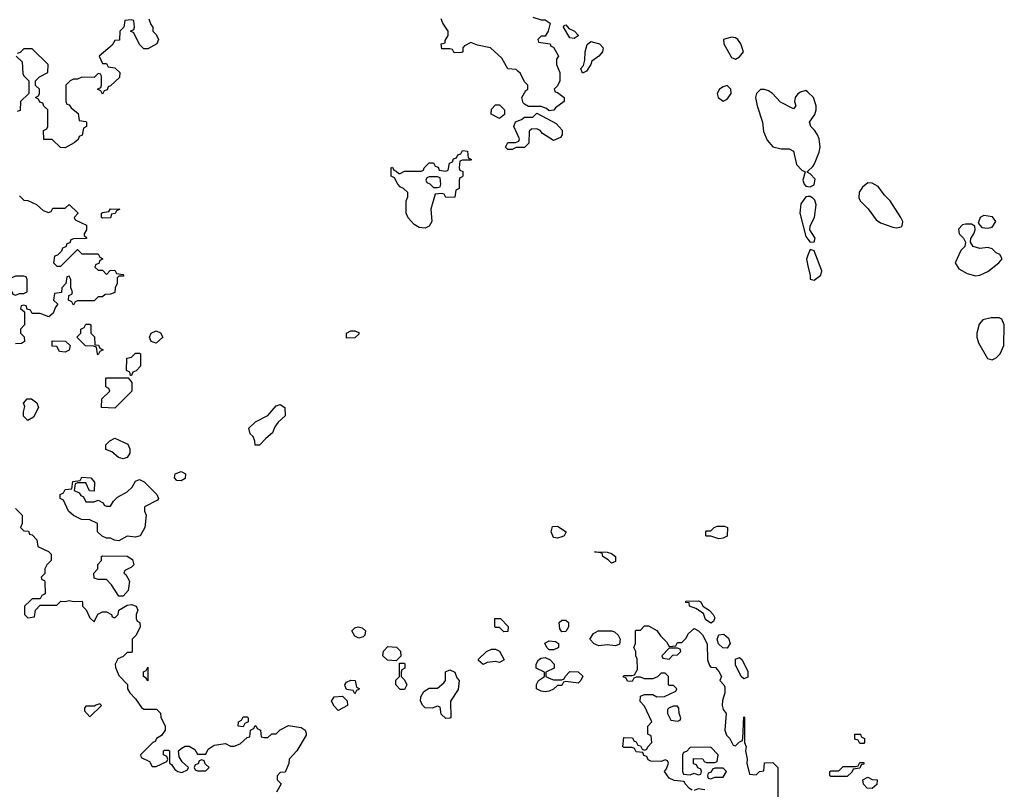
# Model space of a CAD drawing. Header units: inches. Extents: x 2380053 to 2584298, y 380219 to 546618.
# Tile 411 of 656: x 2556190 to 2560949, y 410784 to 414506. Entities that reach past the tile are written whole.
import ezdxf

# ---------------------------------------------------------------- set-up
doc = ezdxf.new("R2010")
doc.units = ezdxf.units.IN
doc.header["$MEASUREMENT"] = 0
doc.layers.add('C5451', color=7, linetype='Continuous')
doc.layers.add('C5461', color=7, linetype='Continuous')

msp = doc.modelspace()

# ---------------------------------------------------------------- linework, layer by layer
at = {"layer": 'C5451', "color": 2}
for points, elevation in [([(2556814, 414510), (2556823.6, 414483.6), (2556834, 414470), (2556834, 414450), (2556850, 414434), (2556862, 414410), (2556854, 414390), (2556810, 414366), (2556790, 414366), (2556770, 414386), (2556742, 414442), (2556726, 414450), (2556742, 414458), (2556746, 414470), (2556742, 414502), (2556730, 414506), (2556698, 414502), (2556694, 414470), (2556674, 414450), (2556672.7, 414407.3), (2556650, 414406), (2556636.9, 414383.1), (2556574, 414330), (2556590, 414294), (2556610, 414294), (2556618, 414278), (2556650, 414274), (2556674, 414250), (2556672.7, 414227.3), (2556630, 414186), (2556618, 414182), (2556612.7, 414167.3), (2556598, 414162), (2556590, 414146), (2556582, 414162), (2556566, 414170), (2556582, 414178), (2556586, 414190), (2556586, 414230), (2556582, 414242), (2556570, 414246), (2556550, 414226), (2556490, 414228), (2556470, 414218), (2556450, 414218), (2556434, 414210), (2556414, 414190), (2556414, 414110), (2556418, 414098), (2556430, 414094), (2556439.6, 414079.6), (2556472.7, 414052.7), (2556478, 414018), (2556510, 414014), (2556514, 414010), (2556514, 413990), (2556498, 413982), (2556492.7, 413947.3), (2556478, 413942), (2556472.7, 413927.3), (2556454, 413910), (2556410, 413886), (2556387.3, 413887.3), (2556347.3, 413927.3), (2556307.3, 413927.3), (2556306, 413970), (2556322, 413978), (2556326, 413990), (2556326, 414070), (2556307.3, 414087.3), (2556302, 414102), (2556287.3, 414107.3), (2556282, 414122), (2556266, 414130), (2556282, 414138), (2556286, 414150), (2556286, 414170), (2556267.3, 414187.3), (2556266, 414210), (2556286, 414230), (2556326, 414250), (2556328, 414290), (2556250, 414366), (2556210, 414366), (2556192.7, 414347.3), (2556178, 414342)], 34), ([(2558670, 414518), (2558710, 414506), (2558730, 414504.7), (2558754, 414490), (2558744.7, 414450), (2558730, 414426), (2558710, 414426), (2558694, 414410), (2558698, 414398), (2558754, 414390), (2558758, 414378), (2558770, 414374), (2558794, 414330), (2558785.4, 414314.6), (2558784.7, 414290), (2558801, 414250), (2558801, 414210), (2558790, 414186), (2558774, 414170), (2558778, 414158), (2558790, 414154), (2558822, 414130), (2558822, 414110), (2558779.6, 414080.4), (2558771.3, 414068.7), (2558750, 414066), (2558736.4, 414076.4), (2558710, 414086), (2558650, 414086), (2558630, 414098), (2558624, 414104), (2558618, 414130), (2558636.4, 414163.6), (2558646, 414170), (2558646, 414190), (2558630, 414206), (2558610, 414246), (2558598, 414258), (2558590, 414266), (2558548.8, 414268.9), (2558520.4, 414320.4), (2558466, 414370), (2558403.1, 414383.1), (2558370, 414395.3), (2558339.6, 414380.4), (2558332, 414370), (2558332, 414350), (2558327.3, 414347.3), (2558290, 414346), (2558282, 414362), (2558270, 414366), (2558230, 414366), (2558228, 414390), (2558246, 414394), (2558246, 414406), (2558262, 414430), (2558262, 414450), (2558235.3, 414490), (2558228, 414510)], 34), ([(2556174, 414330), (2556202, 414302), (2556205.4, 414245.4), (2556210, 414234), (2556234, 414210), (2556234, 414150), (2556194, 414110), (2556192.7, 414067.3), (2556178, 414062)], 34), ([(2560000, 414155), (2559990, 414164.2), (2559963.6, 414156.4), (2559951.5, 414148.4), (2559938.4, 414130), (2559934.4, 414110), (2559941, 414090), (2559930, 414075.3), (2559867.6, 414107.6), (2559829, 414150), (2559810, 414162.7), (2559790, 414169.2), (2559770, 414169), (2559751, 414150), (2559746.8, 414130), (2559754, 414090), (2559781, 414010), (2559785.4, 413965.4), (2559803.6, 413923.6), (2559830.9, 413890.9), (2559870, 413882), (2559910, 413882), (2559930, 413870.8), (2559945.1, 413805.1), (2559970, 413778), (2559986, 413770), (2559975.8, 413730), (2559982, 413710), (2559990, 413701.3), (2560000, 413699.8)], 38), ([(2560000, 413767.2), (2559995.3, 413770), (2560000, 413774.2)], 38), ([(2556190, 413654), (2556210, 413634), (2556230, 413632), (2556271.6, 413611.6), (2556303.6, 413583.6), (2556330, 413574), (2556342, 413578), (2556350, 413594), (2556410, 413594), (2556430, 413612), (2556471.6, 413571.6), (2556471.6, 413568.4), (2556454, 413550), (2556458, 413538), (2556512.7, 413512.7), (2556514, 413490), (2556502, 413470), (2556502, 413462), (2556512.7, 413452.7), (2556512.7, 413447.3), (2556450, 413446), (2556438, 413442), (2556432.7, 413427.3), (2556418, 413422), (2556412.7, 413407.3), (2556398, 413402), (2556392.7, 413387.3), (2556372.7, 413367.3), (2556358, 413362), (2556354, 413330), (2556370, 413314), (2556390, 413314), (2556470, 413394), (2556490, 413374), (2556570, 413374), (2556578, 413358), (2556592, 413350), (2556578, 413342), (2556572.7, 413327.3), (2556558, 413322), (2556554, 413310), (2556570, 413294), (2556590, 413294), (2556610, 413274), (2556627.3, 413292.7), (2556650, 413294), (2556658, 413278), (2556690, 413274), (2556694, 413270), (2556690, 413266), (2556670, 413266), (2556662, 413258), (2556662, 413230), (2556652, 413210), (2556650, 413186), (2556630, 413178), (2556603.6, 413176.4), (2556590, 413166), (2556570, 413166), (2556550, 413146), (2556470, 413146), (2556458, 413142), (2556450, 413126), (2556442, 413142), (2556426, 413150), (2556427.3, 413172.7), (2556442, 413178), (2556446, 413190), (2556438, 413210), (2556438, 413250), (2556430, 413266), (2556418, 413262), (2556414, 413230), (2556394, 413210), (2556392.7, 413187.3), (2556358, 413182), (2556354, 413150), (2556374, 413130), (2556363.6, 413116.4), (2556352.7, 413087.3), (2556331.6, 413068.4), (2556290, 413086), (2556250, 413086), (2556242, 413102), (2556226, 413106), (2556222, 413122), (2556210, 413126), (2556198, 413122), (2556194, 413110), (2556214, 413094), (2556214, 413030), (2556194, 413010), (2556194, 412990), (2556212.7, 412972.7), (2556214, 412950), (2556199.6, 412940.4), (2556170, 412938)], 34), ([(2560000, 413650.6), (2559990, 413649.7), (2559964.9, 413615), (2559960.4, 413570), (2559990, 413458), (2560000, 413444.5)], 38), ([(2560000, 413367.1), (2559992.7, 413347.3), (2560000, 413316.2)], 38), ([(2556170, 412142), (2556202, 412110), (2556202, 412070), (2556194, 412050), (2556210, 412034), (2556232.7, 412032.7), (2556238, 412018), (2556250, 412014), (2556274, 411990), (2556278, 411958), (2556330, 411934), (2556342, 411922), (2556342, 411890), (2556322, 411870), (2556312, 411850), (2556311.6, 411828.4), (2556294, 411810), (2556298, 411798), (2556310, 411794), (2556312.7, 411787.3), (2556314, 411730), (2556298, 411722), (2556290, 411706), (2556250, 411706), (2556242, 411698), (2556214, 411670), (2556214, 411630), (2556230, 411614), (2556262, 411618), (2556266, 411650), (2556290, 411674), (2556370, 411674), (2556390, 411694), (2556410, 411692), (2556430, 411698), (2556450, 411692), (2556490, 411694), (2556494, 411690), (2556494, 411670), (2556511.6, 411651.6), (2556530, 411614), (2556550, 411594), (2556568.8, 411631.1), (2556590, 411642), (2556610, 411642), (2556634, 411630), (2556638, 411618), (2556650, 411614), (2556666, 411630), (2556668.8, 411651.1), (2556710, 411674), (2556730, 411678), (2556754, 411670), (2556762, 411650), (2556754, 411630), (2556754, 411610), (2556758, 411598), (2556771.6, 411591.6), (2556772, 411570), (2556754, 411530), (2556734, 411510), (2556734, 411450), (2556730, 411446), (2556710, 411446), (2556690, 411426), (2556664.7, 411415.3), (2556652, 411390), (2556652.7, 411372.7), (2556670, 411334), (2556711.6, 411291.6), (2556712, 411270), (2556722, 411250), (2556750, 411222), (2556779.6, 411179.6), (2556790, 411172), (2556851.6, 411171.6), (2556871.6, 411151.6), (2556872.7, 411132.7), (2556894, 411090), (2556894, 411070), (2556876, 411044), (2556852, 411030), (2556844.7, 411015.3), (2556834, 411010), (2556774, 410950), (2556778, 410938), (2556818, 410918), (2556830, 410894), (2556850, 410894), (2556902, 410918), (2556906, 410930), (2556902, 410942), (2556886, 410950), (2556886, 410970), (2556890, 410974), (2556910, 410974), (2556914, 410970), (2556914, 410910), (2556923.6, 410903.6), (2556939.6, 410879.6), (2556954, 410870), (2556974.6, 410865.4), (2557002, 410878), (2557006, 410890), (2556976.4, 410916.4), (2556960.4, 410940.4), (2556958, 410970), (2556970, 410982), (2556990, 410992), (2557010, 410992), (2557036.9, 410976.9), (2557050, 410954), (2557090, 410954), (2557102, 410978), (2557130, 410998), (2557185.4, 411005.4), (2557210, 410992), (2557227.3, 410992.7), (2557256.4, 411003.6), (2557290, 411034), (2557302, 411038), (2557306, 411070), (2557322, 411078), (2557328, 411092), (2557334, 411090), (2557338, 411078), (2557354, 411070), (2557358, 411038), (2557370, 411034), (2557390, 411034), (2557408.4, 411051.6), (2557430, 411052), (2557450, 411072), (2557490, 411092), (2557550, 411082.8), (2557570.4, 411070.4), (2557575.5, 411055.5), (2557574.4, 411045.6), (2557530.6, 410969.4), (2557492, 410930), (2557491.6, 410908.4), (2557472.7, 410867.3), (2557450, 410866), (2557434, 410850), (2557434, 410830), (2557454, 410810), (2557432, 410770)], 34), ([(2559440.4, 410780.4), (2559427.3, 410787.3), (2559406, 410810), (2559402, 410822), (2559352.7, 410827.3), (2559330, 410838), (2559306, 410870), (2559316.4, 410883.6), (2559326, 410910), (2559322, 410922), (2559310, 410926), (2559290, 410918), (2559240.4, 410920.4), (2559227.3, 410927.3), (2559222, 410942), (2559207.3, 410947.3), (2559202, 410962), (2559170, 410966), (2559162, 410982), (2559150, 410986), (2559110, 410986), (2559106, 410990), (2559110, 411034), (2559152.7, 411032.7), (2559158, 411018), (2559170, 411014), (2559178, 410998), (2559190, 410994), (2559198, 410978), (2559210, 410974), (2559222, 410978), (2559226, 410990), (2559246, 411010), (2559242, 411042), (2559226, 411050), (2559226, 411090), (2559246, 411110), (2559210, 411186), (2559188.4, 411208.4), (2559190, 411234), (2559210, 411242), (2559250, 411242), (2559270, 411232), (2559307.3, 411232.7), (2559362, 411258), (2559366, 411270), (2559350, 411286), (2559330, 411286), (2559326, 411290), (2559326, 411330), (2559310, 411346), (2559290, 411346), (2559272.7, 411327.3), (2559250, 411318), (2559210, 411318), (2559190, 411326), (2559170, 411326), (2559158, 411322), (2559150, 411306), (2559127.3, 411307.3), (2559122, 411322), (2559107.3, 411327.3), (2559110, 411334), (2559150, 411334), (2559162, 411338), (2559176.4, 411363.6), (2559174.6, 411414.6), (2559168, 411430), (2559168, 411450), (2559158, 411470), (2559166, 411490), (2559166, 411550), (2559170, 411554), (2559190, 411554), (2559210, 411574), (2559230, 411574), (2559270, 411552), (2559287.1, 411527.1), (2559316.9, 411496.9), (2559330, 411474), (2559362, 411478), (2559370, 411494), (2559390, 411494), (2559410, 411514), (2559423.1, 411536.9), (2559450, 411562), (2559471.2, 411551.1), (2559490.8, 411530.8), (2559512.7, 411487.3), (2559514, 411410), (2559523.6, 411383.6), (2559530, 411374), (2559552.7, 411372.7), (2559570, 411354), (2559582, 411330), (2559574, 411310), (2559594, 411290), (2559598, 411278), (2559598, 411250), (2559586.4, 411213.6), (2559586, 411190), (2559590.8, 411170), (2559604.7, 411150), (2559598, 411070), (2559606.4, 411046.4), (2559622, 411030), (2559638, 410998), (2559650, 410994), (2559670, 411014), (2559682, 411018), (2559686, 411030), (2559690, 411134), (2559694, 411130), (2559694, 411010), (2559702, 410990), (2559698, 410970), (2559706, 410930), (2559704.7, 410910), (2559718, 410858), (2559750, 410854), (2559766, 410870), (2559786, 410874), (2559790, 410912), (2559830, 410914), (2559854, 410890), (2559854, 410730)], 34), ([(2559502, 410782), (2559470, 410786), (2559450, 410778)], 34)]:
    msp.add_lwpolyline(points, dxfattribs=dict(at, elevation=elevation))
for points, elevation in [([(2558870, 414415.3), (2558850, 414418), (2558818, 414470), (2558822, 414478), (2558830, 414482), (2558843.6, 414463.6), (2558872, 414450), (2558890, 414432), (2558890, 414428.7)], 34), ([(2558910, 414248), (2558902, 414270), (2558914.6, 414285.4), (2558922, 414310), (2558924, 414350), (2558933.2, 414386.8), (2558950, 414401), (2558992, 414390), (2559010.7, 414370.7), (2559006.8, 414350), (2558990, 414329.2), (2558954.8, 414305.2), (2558950, 414288.7), (2558930, 414258)], 34), ([(2559630, 414420.9), (2559591.3, 414410), (2559594, 414390), (2559630, 414322.8), (2559650, 414314.8), (2559670, 414326), (2559689, 414350), (2559676, 414390), (2559661.2, 414410), (2559650, 414418)], 38), ([(2559610, 414188), (2559590, 414182), (2559572, 414170), (2559562, 414150), (2559566, 414130), (2559590, 414112), (2559610, 414122), (2559628.7, 414150), (2559628, 414170)], 38), ([(2558510, 414028), (2558468.8, 414048.9), (2558470, 414074), (2558490, 414094), (2558510, 414094), (2558534, 414070), (2558532.7, 414047.3)], 34), ([(2558770, 413922), (2558716.4, 413956.4), (2558706, 413970), (2558690, 413978), (2558663.6, 413976.4), (2558652.7, 413967.3), (2558651.6, 413908.4), (2558630, 413888.7), (2558590, 413888), (2558570, 413878), (2558550, 413878), (2558538, 413890), (2558550, 413912), (2558587.3, 413912.7), (2558602, 413918), (2558606, 413930), (2558578, 413990), (2558587.3, 414012.7), (2558616.4, 414023.6), (2558630, 414034), (2558670, 414034), (2558690, 414054), (2558783.6, 414003.6), (2558811.6, 413971.6), (2558812, 413950), (2558803.6, 413936.4)], 34), ([(2558250, 413646), (2558242, 413662), (2558230, 413666), (2558198, 413662), (2558178, 413590), (2558182, 413530), (2558170, 413508), (2558150, 413498), (2558120.4, 413500.4), (2558096.4, 413516.4), (2558068.4, 413548.4), (2558058, 413570), (2558058, 413630), (2558066, 413650), (2558066, 413670), (2558046, 413690), (2558030, 413698), (2558018, 413710), (2558002, 413742), (2557986, 413750), (2557986, 413790), (2557992.7, 413792.7), (2557998, 413778), (2558010, 413774), (2558022, 413762), (2558030, 413762), (2558050, 413774), (2558130, 413774), (2558142, 413778), (2558146, 413790), (2558170, 413814), (2558190, 413814), (2558198, 413798), (2558212.7, 413792.7), (2558218, 413778), (2558250, 413774), (2558262, 413778), (2558267.3, 413812.7), (2558282, 413818), (2558287.3, 413832.7), (2558302, 413838), (2558307.3, 413852.7), (2558322, 413858), (2558330, 413874), (2558354, 413870), (2558358, 413838), (2558374, 413830), (2558370, 413826), (2558330, 413826), (2558318, 413822), (2558314, 413790), (2558318, 413778), (2558332.7, 413772.7), (2558332.7, 413752.7), (2558330, 413746), (2558318, 413742), (2558314, 413730), (2558314, 413690), (2558298, 413682), (2558292.7, 413647.3)], 34), ([(2558210, 413746), (2558170, 413746), (2558158, 413742), (2558154, 413730), (2558158, 413718), (2558172.7, 413712.7), (2558190, 413694), (2558210, 413694), (2558222, 413698), (2558226, 413710), (2558222, 413742)], 34), ([(2556590, 413546), (2556586, 413550), (2556586, 413570), (2556590, 413574), (2556622, 413578), (2556628.8, 413591.1), (2556674, 413590), (2556658, 413582), (2556651.6, 413568.4), (2556634, 413566), (2556630, 413548)], 34), ([(2556210, 413266), (2556170, 413266), (2556134, 413250), (2556114, 413230), (2556118, 413218), (2556134, 413210), (2556138, 413198), (2556154, 413190), (2556158, 413178), (2556170, 413174), (2556190, 413182), (2556210, 413182), (2556226, 413190), (2556226, 413250), (2556222, 413262)], 34), ([(2556570, 412886), (2556566, 412890), (2556562, 412922), (2556547.3, 412927.3), (2556508.4, 412928.4), (2556466, 412970), (2556486, 412990), (2556486, 413010), (2556502, 413018), (2556510, 413034), (2556530, 413034), (2556534, 413030), (2556534, 412990), (2556552, 412972), (2556554, 412934), (2556571.6, 412931.6), (2556578, 412918), (2556594, 412910), (2556578, 412902)], 34), ([(2556850, 412942), (2556826, 412950), (2556818, 412970), (2556826, 412990), (2556850, 413002), (2556871.2, 412991.1), (2556882, 412970)], 34), ([(2557770, 412966), (2557769.1, 412990.9), (2557790, 413002), (2557810, 413002), (2557830, 412994), (2557830, 412986), (2557810, 412968)], 34), ([(2556410, 412898), (2556382, 412902), (2556370, 412926), (2556347.3, 412927.3), (2556347.3, 412952.7), (2556411.6, 412951.6), (2556434, 412930), (2556430, 412908)], 34), ([(2556726, 412786), (2556722, 412802), (2556706, 412810), (2556708, 412870), (2556730, 412874), (2556750, 412894), (2556770, 412894), (2556774, 412890), (2556774, 412830), (2556752.7, 412807.3), (2556738, 412802), (2556730, 412786)], 34), ([(2556650, 412628), (2556586, 412630), (2556587.3, 412672.7), (2556626, 412710), (2556622, 412722), (2556606, 412730), (2556606, 412770), (2556610, 412774), (2556714, 412774), (2556732, 412752), (2556732, 412710)], 34), ([(2556230, 412568), (2556208.4, 412588.4), (2556208, 412610), (2556215.3, 412635.3), (2556208, 412652), (2556227.3, 412672.7), (2556247.3, 412672.7), (2556272.7, 412652.7), (2556282, 412630), (2556256.9, 412583.1)], 34), ([(2557350, 412448), (2557328.4, 412448.4), (2557327.3, 412467.3), (2557318, 412490), (2557304, 412504), (2557298, 412530), (2557330, 412562), (2557390, 412592), (2557430, 412638), (2557450, 412644.7), (2557472, 412630), (2557474, 412590), (2557439.6, 412560.4), (2557423.6, 412536.4), (2557412.7, 412507.3), (2557379.6, 412480.4)], 34), ([(2556690, 412382), (2556668.4, 412388.4), (2556636.4, 412416.4), (2556607.3, 412427.3), (2556606, 412450), (2556626, 412470), (2556650, 412482), (2556712.7, 412452.7), (2556722, 412430), (2556722, 412410), (2556710, 412388)], 34), ([(2556550, 412226), (2556527.3, 412227.3), (2556510, 412266), (2556470, 412266), (2556458, 412262), (2556454, 412230), (2556478, 412218), (2556485.4, 412205.4), (2556498, 412198), (2556510, 412174), (2556550, 412174), (2556570, 412182), (2556594, 412170), (2556598, 412158), (2556610, 412154), (2556630, 412154), (2556643.1, 412176.9), (2556663.1, 412196.9), (2556710, 412222), (2556734.6, 412245.4), (2556750, 412274), (2556770, 412282), (2556791.2, 412271.1), (2556854, 412210), (2556862, 412190), (2556856.9, 412183.1), (2556794, 412150), (2556794, 412130), (2556802, 412110), (2556796, 412050), (2556772, 412010), (2556750, 412004), (2556710, 412008), (2556670, 411986), (2556648.4, 411988.4), (2556630, 411998), (2556610, 411998), (2556588.4, 412008.4), (2556566, 412030), (2556566, 412070), (2556530, 412088), (2556488.4, 412088.4), (2556450, 412108), (2556426, 412130), (2556402, 412182), (2556386, 412190), (2556386, 412210), (2556402, 412218), (2556410, 412234), (2556442, 412238), (2556447.3, 412272.7), (2556482, 412278), (2556490, 412294), (2556534, 412290), (2556552, 412270)], 34), ([(2556970, 412275.3), (2556950, 412278), (2556938, 412290), (2556942, 412310), (2556970, 412321), (2556978, 412318), (2556991.3, 412310), (2556990, 412288)], 34), ([(2558790, 411999), (2558770, 412002), (2558759, 412030), (2558765.2, 412054.8), (2558790, 412056), (2558832, 412030), (2558822, 412010), (2558810, 412005.2)], 34), ([(2559570, 411995.3), (2559530, 412008), (2559510, 412008), (2559506, 412010), (2559506, 412030), (2559510, 412034), (2559530, 412034), (2559546, 412050), (2559563.1, 412056.9), (2559596.9, 412056.9), (2559612, 412050), (2559610, 412008), (2559590, 411998)], 34), ([(2556670, 411718), (2556633.6, 411773.6), (2556610, 411798), (2556570, 411798), (2556550, 411806), (2556549, 411830), (2556568, 411850), (2556568.8, 411871.1), (2556586, 411890), (2556586, 411910), (2556590, 411914), (2556710, 411912), (2556735.3, 411895.3), (2556742, 411870), (2556730, 411858), (2556698, 411842), (2556694, 411830), (2556703.6, 411823.6), (2556721, 411790), (2556714, 411746), (2556690, 411718)], 34), ([(2559050, 411878), (2559034.6, 411894.6), (2559008, 411910), (2559006, 411926), (2558968, 411932), (2559029, 411931), (2559050, 411924.7), (2559070.7, 411910.7), (2559070, 411886)], 34), ([(2559530, 411588), (2559504.7, 411604.7), (2559494.6, 411634.6), (2559458, 411658), (2559428, 411670), (2559426, 411686), (2559410, 411688), (2559410, 411694), (2559470, 411696), (2559482, 411690), (2559492, 411670), (2559522, 411650), (2559542, 411630), (2559550, 411614), (2559543.6, 411596.4)], 34), ([(2558530, 411546), (2558510, 411566), (2558490, 411566), (2558486, 411570), (2558486, 411610), (2558514, 411610), (2558551.6, 411571.6), (2558550, 411548)], 34), ([(2558810, 411546), (2558800.4, 411560.4), (2558798, 411590), (2558810, 411602), (2558830, 411602), (2558842, 411590), (2558842, 411570), (2558830, 411548)], 34), ([(2557830, 411515.3), (2557810, 411524), (2557795.3, 411550), (2557810, 411564.7), (2557826, 411570), (2557845.4, 411565.4), (2557862, 411550), (2557858, 411530), (2557850, 411522)], 34), ([(2559070, 411478), (2559030, 411482), (2558990, 411478), (2558967.3, 411487.3), (2558946, 411510), (2558963.1, 411536.9), (2558986, 411550), (2559050, 411551.3), (2559065.4, 411545.4), (2559082, 411530), (2559092, 411510), (2559090, 411486)], 34), ([(2559610, 411466), (2559588, 411468), (2559568.4, 411488.4), (2559562, 411510), (2559569.1, 411530.9), (2559593.7, 411533.7), (2559615.3, 411515.3), (2559624.7, 411490)], 34), ([(2558750, 411458), (2558738, 411470), (2558729, 411491), (2558750, 411502), (2558779.6, 411499.6), (2558794, 411490), (2558794, 411470), (2558790, 411466), (2558770, 411458)], 34), ([(2558010, 411406), (2557968.4, 411408.4), (2557946, 411430), (2557948.4, 411451.6), (2557970, 411474), (2558011.6, 411471.6), (2558031.6, 411451.6), (2558032, 411428)], 34), ([(2558510, 411398), (2558490, 411402), (2558450, 411398), (2558430, 411388), (2558407.3, 411407.3), (2558407.3, 411412.7), (2558446, 411450), (2558470, 411462), (2558490, 411462), (2558510, 411452), (2558532, 411410)], 34), ([(2559370, 411466), (2559330, 411466), (2559294, 411430), (2559298, 411418), (2559330, 411414), (2559347.3, 411432.7), (2559370, 411434), (2559386, 411450), (2559382, 411462)], 34), ([(2558030, 411266), (2558008, 411290), (2558008.4, 411311.6), (2558026, 411330), (2558026, 411394), (2558050, 411394), (2558052, 411390), (2558052, 411370), (2558038, 411362), (2558034, 411350), (2558034, 411330), (2558050, 411314), (2558062, 411290), (2558050, 411266)], 34), ([(2558770, 411314), (2558810, 411314), (2558822, 411318), (2558826, 411330), (2558850, 411354), (2558890, 411352), (2558911.6, 411331.6), (2558902, 411310), (2558890, 411298), (2558830, 411306), (2558818, 411302), (2558810, 411286), (2558790, 411286), (2558770, 411268), (2558750, 411258), (2558730, 411255.3), (2558710, 411258), (2558688, 411270), (2558688.4, 411291.6), (2558698, 411310), (2558726, 411330), (2558726, 411350), (2558686, 411370), (2558686, 411390), (2558698, 411410), (2558710, 411418), (2558730, 411422), (2558754, 411410), (2558774, 411390), (2558774, 411370), (2558734, 411350), (2558734, 411330), (2558750, 411322)], 34), ([(2559690, 411318), (2559678, 411330), (2559650, 411386), (2559650, 411414), (2559670, 411422), (2559682, 411410), (2559710, 411354), (2559710, 411326)], 34), ([(2556810, 411308), (2556802, 411322), (2556788, 411330), (2556788.4, 411351.6), (2556802, 411358), (2556810, 411374)], 34), ([(2558250, 411126), (2558227.3, 411147.3), (2558222, 411182), (2558210, 411186), (2558183.6, 411176.4), (2558150, 411178), (2558138, 411190), (2558128, 411210), (2558128.4, 411231.6), (2558143.1, 411256.9), (2558170, 411274), (2558210, 411274), (2558240.4, 411299.6), (2558248, 411310), (2558248.4, 411351.6), (2558270, 411362), (2558294, 411350), (2558303.6, 411323.6), (2558314, 411310), (2558310, 411266), (2558272, 411210), (2558274, 411130), (2558270, 411128)], 34), ([(2557810, 411246), (2557802, 411262), (2557770, 411266), (2557763.1, 411283.1), (2557762, 411290), (2557770, 411302), (2557790, 411312), (2557811.2, 411311.1), (2557818, 411278), (2557831.6, 411271.6), (2557830, 411266), (2557818, 411262)], 34), ([(2556578, 411198), (2556554, 411190), (2556554, 411186), (2556510, 411186), (2556503.6, 411176.4), (2556503.6, 411163.6), (2556530, 411134), (2556586, 411190)], 34), ([(2557730, 411166), (2557710, 411186), (2557698, 411210), (2557710, 411231.3), (2557750, 411234), (2557772.7, 411212.7), (2557774, 411190)], 34), ([(2559370, 411186), (2559350, 411186), (2559330, 411178), (2559322, 411170), (2559322, 411150), (2559338, 411118), (2559370, 411114), (2559382, 411118), (2559386, 411130), (2559378, 411150), (2559376.4, 411176.4)], 34), ([(2557270, 411086), (2557246, 411090), (2557248, 411110), (2557262, 411118), (2557270, 411134), (2557290, 411134), (2557294, 411130), (2557294, 411110), (2557278, 411102)], 34), ([(2559530, 410988), (2559430, 410986), (2559412.7, 410967.3), (2559398, 410962), (2559394, 410950), (2559394, 410870), (2559398, 410858), (2559430, 410854), (2559450, 410862), (2559470, 410854), (2559482, 410858), (2559486, 410870), (2559482, 410882), (2559467.3, 410887.3), (2559462, 410902), (2559447.3, 410907.3), (2559447.3, 410932.7), (2559491.6, 410931.6), (2559498, 410918), (2559510, 410914), (2559550, 410914), (2559562, 410918), (2559566, 410950)], 34), ([(2557070, 410926), (2557058, 410922), (2557052.7, 410907.3), (2557038, 410902), (2557034, 410890), (2557038, 410878), (2557050, 410874), (2557090, 410874), (2557106, 410890), (2557087.3, 410907.3), (2557082, 410922)], 34), ([(2559590, 410886), (2559550, 410886), (2559538, 410882), (2559532.7, 410867.3), (2559518, 410862), (2559514, 410850), (2559518, 410838), (2559530, 410834), (2559550, 410842), (2559590, 410842), (2559606, 410870)], 34)]:
    msp.add_lwpolyline(points, close=True, dxfattribs=dict(at, elevation=elevation))
at = {"layer": 'C5461', "color": 2, "elevation": 38}
for points in [[(2560000, 413774.2), (2560024.2, 413795.8), (2560031.3, 413808.7), (2560054.2, 413865.8), (2560058.5, 413890), (2560054.7, 413930), (2560046.5, 413950), (2560032.4, 413972.4), (2560013.5, 413990), (2560007.8, 414010), (2560032.9, 414047.1), (2560039.7, 414070), (2560039.3, 414090), (2560027.2, 414130), (2560000, 414155)], [(2560000, 413699.8), (2560010, 413698.4), (2560030, 413708), (2560034.7, 413734.7), (2560010, 413761.2), (2560000, 413767.2)], [(2560000, 413444.5), (2560010, 413431), (2560030, 413432), (2560034.5, 413450), (2560008.7, 413490), (2560011.3, 413510), (2560032.4, 413550), (2560039.2, 413610), (2560032.8, 413632.8), (2560023.1, 413643.1), (2560010, 413651.5), (2560000, 413650.6)], [(2560000, 413316.2), (2560011.2, 413268.9), (2560011.2, 413251.1), (2560030, 413246), (2560062.7, 413270), (2560067.7, 413292.3), (2560030, 413388.7), (2560010, 413394), (2560000, 413367.1)]]:
    msp.add_lwpolyline(points, dxfattribs=at)
at = {"layer": 'C5461', "color": 2}
for points, elevation in [([(2560290, 413717.2), (2560264.1, 413695.9), (2560248.3, 413671.7), (2560245.3, 413645.3), (2560253, 413630), (2560291.3, 413591.3), (2560330, 413538), (2560350, 413524.4), (2560410, 413502.8), (2560430, 413498.8), (2560450, 413504.7), (2560455.3, 413510), (2560459, 413530), (2560449.2, 413550), (2560398, 413630), (2560370, 413657.2), (2560338.7, 413698.7), (2560310, 413716)], 38), ([(2560850, 413559), (2560832, 413550), (2560822, 413522), (2560841, 413501), (2560870, 413498), (2560890, 413502), (2560908, 413530), (2560892.7, 413552.7)], 38), ([(2560790, 413518), (2560762, 413518), (2560746.4, 413513.6), (2560727.5, 413492.5), (2560731.3, 413470), (2560752, 413450), (2560762, 413430), (2560758, 413410), (2560738.8, 413390), (2560712, 413330), (2560730, 413302), (2560770, 413278.8), (2560810, 413268), (2560830, 413270.5), (2560870, 413287.7), (2560922, 413330), (2560938, 413350), (2560928, 413370), (2560910, 413379), (2560890, 413397.2), (2560870, 413404), (2560830, 413399), (2560798, 413410), (2560786, 413430), (2560787.3, 413447.3), (2560802, 413470), (2560808, 413490), (2560807.3, 413507.3)], 38), ([(2560884.7, 413064.7), (2560846, 413054), (2560826.7, 413033.3), (2560815.5, 412990), (2560815.5, 412970), (2560823.7, 412943.7), (2560868, 412868), (2560890, 412861), (2560910, 412870.8), (2560929.2, 412890), (2560946, 412930), (2560949, 413030), (2560937.2, 413057.2), (2560924, 413064)], 38), ([(2560250, 411006), (2560242, 411022), (2560227.3, 411027.3), (2560226, 411050), (2560254, 411050), (2560258, 411038), (2560274, 411030), (2560274, 411010), (2560270, 411006)], 34), ([(2560110, 410846), (2560106, 410850), (2560106, 410870), (2560110, 410874), (2560150, 410874), (2560170, 410894), (2560230, 410894), (2560242, 410898), (2560250, 410914), (2560270, 410914), (2560270, 410906), (2560258, 410902), (2560250, 410886), (2560218, 410882), (2560212.7, 410867.3), (2560190, 410846)], 34), ([(2560310, 410788), (2560286, 410790), (2560268.4, 410808.4), (2560266, 410830), (2560290, 410842), (2560310, 410832), (2560334, 410830), (2560332.7, 410807.3)], 34)]:
    msp.add_lwpolyline(points, close=True, dxfattribs=dict(at, elevation=elevation))

doc.saveas('drawing.dxf')
